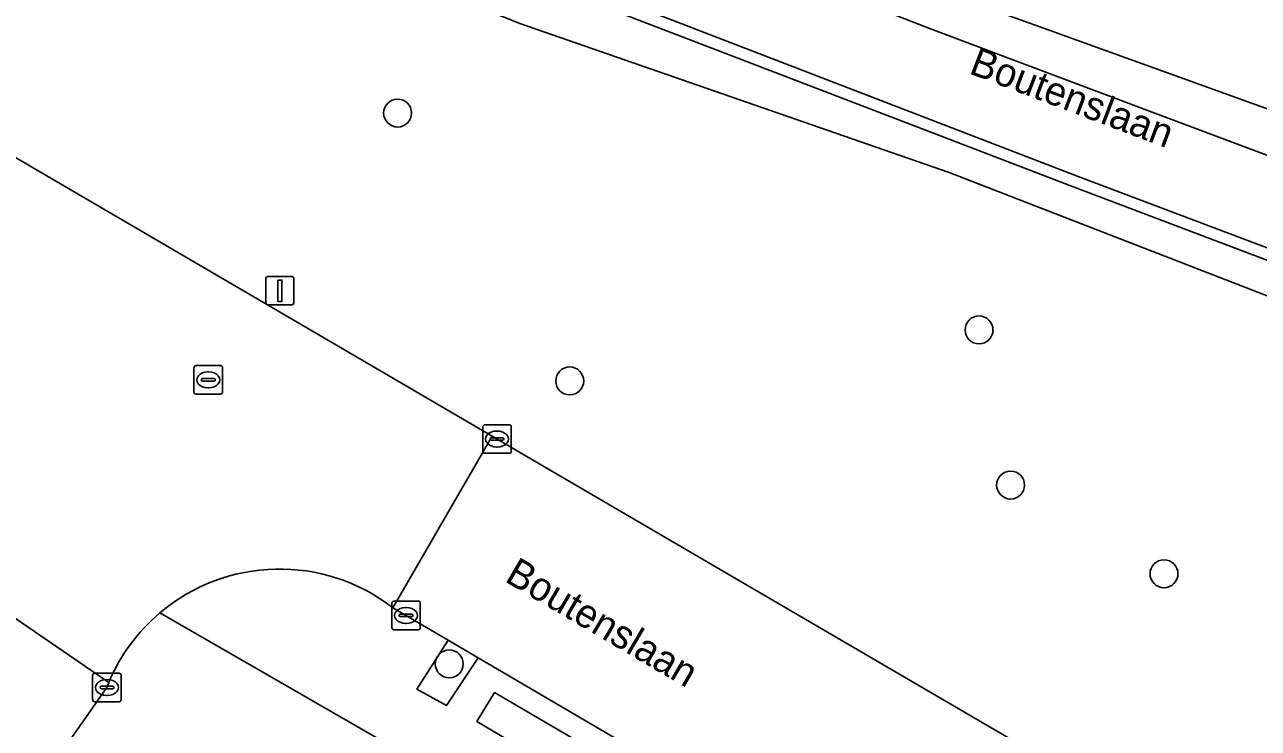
# Model space of a CAD drawing. Extents: x 160157 to 160921, y 381516 to 382045.
# Drawn here: x 160713.15 to 160756.33, y 381831.41 to 381856.05 of the extents above; entities that cross this region are included whole.
import ezdxf

# ---------------------------------------------------------------- set-up
doc = ezdxf.new("R2010")
doc.units = 0
for name, color, linetype in [('IMGEO_Berm_groen', 7, 'Continuous'), ('IMGEO_Boom', 7, 'Continuous'), ('IMGEO_Groenvoorziening', 7, 'Continuous'), ('IMGEO_Haag', 7, 'Continuous'), ('IMGEO_Kolk', 7, 'Continuous'), ('IMGEO_Lichtmast', 7, 'Continuous'), ('IMGEO_Openbare_ruimte_label', 7, 'Continuous'), ('IMGEO_Rijbaan_lokaal_open', 7, 'Continuous'), ('IMGEO_Rijbaan_regionaal_gesloten', 7, 'Continuous'), ('IMGEO_Rioolput', 7, 'Continuous'), ('IMGEO_Voetpad_open', 7, 'Continuous')]:
    doc.layers.add(name, color=color, linetype=linetype)

msp = doc.modelspace()

# ---------------------------------------------------------------- linework, layer by layer
at = {"layer": 'IMGEO_Berm_groen'}
for points in [[(160668.049, 381877.62), (160668.247, 381877.503), (160668.279, 381877.484), (160673.61, 381874.339), (160685.249, 381867.536), (160702.79, 381857.283), (160705.838, 381855.502), (160710.739, 381852.616), (160729.517, 381841.642), (160729.683, 381841.537), (160737.491, 381836.968), (160750, 381829.655), (160770.407, 381817.758), (160781.21, 381811.887)], [(160797.563, 381833.009), (160759.891, 381847.003), (160750.031, 381850.734), (160713.638, 381864.767), (160713.148, 381864.956)]]:
    msp.add_lwpolyline(points, dxfattribs=at)
msp.add_lwpolyline([(160745.511, 381850.872), (160730.476, 381856.085), (160711.881, 381863.555), (160711.475, 381863.718), (160712.09, 381864.933), (160713.245, 381864.496), (160717.081, 381862.972), (160717.946, 381862.628), (160727.896, 381858.807), (160743.715, 381852.731), (160749.887, 381850.361), (160759.752, 381846.628), (160760.992, 381846.167), (160784.208, 381837.543), (160791.578, 381834.806), (160797.451, 381832.626), (160796.951, 381831.418), (160786.29, 381835.29), (160768.888, 381841.8)], close=True, dxfattribs=at)
at = {"layer": 'IMGEO_Boom'}
for centre in [(160726.203, 381852.954), (160746.556, 381845.36), (160732.229, 381843.573), (160747.662, 381839.926), (160753.032, 381836.818), (160728.01, 381833.663)]:
    msp.add_circle(centre, 0.489, dxfattribs=at)
at = {"layer": 'IMGEO_Groenvoorziening'}
for points in [[(160743.715, 381852.731), (160727.896, 381858.807), (160717.946, 381862.628), (160717.081, 381862.972), (160713.245, 381864.496), (160712.09, 381864.933), (160711.475, 381863.718), (160711.881, 381863.555), (160730.476, 381856.085), (160745.511, 381850.872), (160768.888, 381841.8), (160786.29, 381835.29), (160796.951, 381831.418), (160797.451, 381832.626), (160791.578, 381834.806), (160784.208, 381837.543), (160760.992, 381846.167), (160759.752, 381846.628), (160749.887, 381850.361)], [(160729.025, 381833.876), (160727.975, 381834.491), (160726.88, 381832.779), (160727.916, 381832.202)], [(160734.514, 381829.772), (160729.598, 381832.666), (160728.98, 381831.646), (160733.89, 381828.734)]]:
    msp.add_lwpolyline(points, close=True, dxfattribs=at)
at = {"layer": 'IMGEO_Haag'}
msp.add_lwpolyline([(160760.992, 381846.167), (160759.752, 381846.628), (160749.887, 381850.361), (160743.715, 381852.731), (160727.896, 381858.807), (160717.946, 381862.628), (160717.081, 381862.972), (160713.245, 381864.496), (160712.09, 381864.933), (160711.475, 381863.718), (160711.881, 381863.555), (160730.476, 381856.085), (160745.511, 381850.872), (160768.888, 381841.8), (160786.29, 381835.29), (160796.951, 381831.418), (160797.451, 381832.626), (160791.578, 381834.806), (160784.208, 381837.543)], close=True, dxfattribs=at)
at = {"layer": 'IMGEO_Kolk'}
for p, q in [((160729.183, 381841.112), (160729.183, 381841.964)), ((160729.258, 381842.038), (160730.11, 381842.038)), ((160730.184, 381841.964), (160730.184, 381841.112)), ((160729.442, 381841.532), (160729.442, 381841.544)), ((160729.88, 381841.495), (160729.482, 381841.495)), ((160729.485, 381841.581), (160729.883, 381841.581)), ((160729.671, 381841.818), (160729.696, 381841.818)), ((160729.926, 381841.544), (160729.926, 381841.532)), ((160730.11, 381841.038), (160729.258, 381841.038)), ((160729.694, 381841.258), (160729.669, 381841.258)), ((160726.072, 381835.861), (160726.924, 381835.861)), ((160725.997, 381834.935), (160725.997, 381835.787)), ((160726.299, 381835.404), (160726.697, 381835.404)), ((160726.485, 381835.641), (160726.51, 381835.641)), ((160726.998, 381835.787), (160726.998, 381834.935)), ((160726.256, 381835.355), (160726.256, 381835.367)), ((160726.694, 381835.318), (160726.296, 381835.318)), ((160726.508, 381835.081), (160726.483, 381835.081)), ((160726.74, 381835.367), (160726.74, 381835.355)), ((160726.924, 381834.861), (160726.072, 381834.861)), ((160715.528, 381832.411), (160715.528, 381833.263)), ((160715.603, 381833.337), (160716.455, 381833.337)), ((160716.529, 381833.263), (160716.529, 381832.411)), ((160715.787, 381832.831), (160715.787, 381832.843)), ((160715.83, 381832.88), (160716.228, 381832.88)), ((160716.016, 381833.117), (160716.041, 381833.117)), ((160716.271, 381832.843), (160716.271, 381832.831)), ((160716.225, 381832.794), (160715.827, 381832.794)), ((160716.039, 381832.557), (160716.014, 381832.557)), ((160716.455, 381832.337), (160715.603, 381832.337))]:
    msp.add_line(p, q, dxfattribs=at)
for points in [[(160729.183, 381841.112), (160729.183, 381841.964)], [(160729.258, 381842.038), (160730.11, 381842.038)], [(160730.184, 381841.964), (160730.184, 381841.112)], [(160730.11, 381841.038), (160729.258, 381841.038)], [(160726.072, 381835.861), (160726.924, 381835.861)], [(160725.997, 381834.935), (160725.997, 381835.787)], [(160726.998, 381835.787), (160726.998, 381834.935)], [(160726.924, 381834.861), (160726.072, 381834.861)], [(160715.528, 381832.411), (160715.528, 381833.263)], [(160715.603, 381833.337), (160716.455, 381833.337)], [(160716.529, 381833.263), (160716.529, 381832.411)], [(160716.455, 381832.337), (160715.603, 381832.337)]]:
    msp.add_lwpolyline(points, dxfattribs=at)
for centre, radius, start, end in [((160729.26, 381841.962), 0.0765, 91.552, 178.448), ((160729.26, 381841.962), 0.0765, 91.552, 178.448), ((160730.108, 381841.962), 0.0765, 1.552, 88.448), ((160730.108, 381841.962), 0.0765, 1.552, 88.448), ((160729.482, 381841.541), 0.0403, 85.8775, 175.7526), ((160729.479, 381841.531), 0.0366, 178.938, 274.7102), ((160729.883, 381841.538), 0.043, 264.8664, 352.4533), ((160729.887, 381841.543), 0.0386, 1.7309, 96.639), ((160729.26, 381841.114), 0.0765, 181.552, 268.448), ((160729.26, 381841.114), 0.0765, 181.552, 268.448), ((160730.108, 381841.114), 0.0765, 271.552, 358.448), ((160730.108, 381841.114), 0.0765, 271.552, 358.448), ((160726.074, 381835.785), 0.0765, 91.552, 178.448), ((160726.074, 381835.785), 0.0765, 91.552, 178.448), ((160726.922, 381835.785), 0.0765, 1.552, 88.448), ((160726.922, 381835.785), 0.0765, 1.552, 88.448), ((160726.296, 381835.364), 0.0403, 85.8775, 175.7526), ((160726.701, 381835.366), 0.0386, 1.7309, 96.639), ((160726.293, 381835.354), 0.0366, 178.938, 274.7102), ((160726.697, 381835.361), 0.043, 264.8664, 352.4533), ((160726.074, 381834.937), 0.0765, 181.552, 268.448), ((160726.074, 381834.937), 0.0765, 181.552, 268.448), ((160726.922, 381834.937), 0.0765, 271.552, 358.448), ((160726.922, 381834.937), 0.0765, 271.552, 358.448), ((160715.605, 381833.261), 0.0765, 91.552, 178.448), ((160715.605, 381833.261), 0.0765, 91.552, 178.448), ((160716.453, 381833.261), 0.0765, 1.552, 88.448), ((160716.453, 381833.261), 0.0765, 1.552, 88.448), ((160715.827, 381832.84), 0.0403, 85.8775, 175.7526), ((160715.824, 381832.83), 0.0366, 178.938, 274.7102), ((160716.228, 381832.837), 0.043, 264.8664, 352.4533), ((160716.232, 381832.842), 0.0386, 1.7309, 96.639), ((160715.605, 381832.413), 0.0765, 181.552, 268.448), ((160715.605, 381832.413), 0.0765, 181.552, 268.448), ((160716.453, 381832.413), 0.0765, 271.552, 358.448), ((160716.453, 381832.413), 0.0765, 271.552, 358.448)]:
    msp.add_arc(centre, radius, start, end, dxfattribs=at)
for centre, major_axis, ratio, start_param, end_param in [((160729.67, 381841.538), (-0.387, 0.002), 0.722429, 4.712389, 7.853982), ((160729.695, 381841.538), (-0.39, 0.002), 0.717154, 1.570796, 4.712389), ((160726.484, 381835.361), (-0.387, 0.002), 0.722429, 4.712389, 7.853982), ((160726.509, 381835.361), (-0.39, 0.002), 0.717154, 1.570796, 4.712389), ((160716.015, 381832.837), (-0.387, 0.002), 0.722429, 4.712389, 7.853982), ((160716.04, 381832.837), (-0.39, 0.002), 0.717154, 1.570796, 4.712389)]:
    msp.add_ellipse(centre, major_axis=major_axis, ratio=ratio, start_param=start_param, end_param=end_param, dxfattribs=at)
at = {"layer": 'IMGEO_Lichtmast'}
for p, q in [((160721.585, 381846.332), (160721.585, 381847.132)), ((160721.585, 381847.132), (160721.585, 381846.332)), ((160721.685, 381847.232), (160722.475, 381847.232)), ((160722.475, 381847.232), (160721.685, 381847.232)), ((160722.575, 381847.132), (160722.575, 381846.332)), ((160722.575, 381846.332), (160722.575, 381847.132)), ((160722.475, 381846.232), (160721.685, 381846.232)), ((160721.685, 381846.232), (160722.475, 381846.232))]:
    msp.add_line(p, q, dxfattribs=at)
msp.add_lwpolyline([(160722.005, 381847.107), (160722.155, 381847.107), (160722.155, 381846.357), (160722.005, 381846.357), (160722.005, 381847.107)], dxfattribs=at)
for centre, start, end in [((160721.685, 381847.132), 90, 180), ((160721.685, 381847.132), 90, 180), ((160722.475, 381847.132), 0, 90), ((160722.475, 381847.132), 360, 90), ((160721.685, 381846.332), 180, 270), ((160721.685, 381846.332), 180, 270), ((160722.475, 381846.332), 270, 0), ((160722.475, 381846.332), 270, 0)]:
    msp.add_arc(centre, 0.1, start, end, dxfattribs=at)
at = {"layer": 'IMGEO_Rijbaan_lokaal_open'}
for points in [[(160729.517, 381841.642), (160710.739, 381852.616), (160707.215, 381846.678), (160709.408, 381845.374)], [(160781.21, 381811.887), (160770.407, 381817.758), (160750, 381829.655), (160737.491, 381836.968), (160729.683, 381841.537), (160729.517, 381841.642), (160726.038, 381835.628), (160727.975, 381834.491), (160729.025, 381833.876), (160735.994, 381829.787), (160737.031, 381829.178), (160744.536, 381824.775), (160745.656, 381824.118), (160757.549, 381817.141), (160758.57, 381816.542), (160778.552, 381804.819)], [(160726.038, 381835.628), (160729.517, 381841.642)], [(160658.96, 381750), (160667.503, 381762.414), (160670.296, 381766.471), (160700.524, 381810.394), (160703.573, 381814.824), (160712.504, 381827.801), (160716.028, 381832.837), (160716.089, 381833.009), (160711.248, 381836.325), (160711.08, 381836.076), (160707.501, 381830.956), (160699.651, 381819.545), (160692.328, 381808.901), (160680.332, 381791.464), (160678.334, 381788.56), (160651.806, 381750)], [(160711.248, 381836.325), (160716.089, 381833.009)]]:
    msp.add_lwpolyline(points, dxfattribs=at)
for centre, radius, start, end in [((160722.068, 381830.498), 6.486, 52.2665, 130.2331), ((160722.086, 381830.488), 6.505, 130.2936, 157.2007)]:
    msp.add_arc(centre, radius, start, end, dxfattribs=at)
at = {"layer": 'IMGEO_Rijbaan_regionaal_gesloten'}
for points in [[(160805.485, 381835.484), (160746.553, 381856.74), (160667.129, 381888.836), (160666.412, 381887.287), (160673.473, 381884.284), (160681.081, 381881.148), (160688.421, 381878.123), (160695.846, 381875.139), (160703.27, 381872.155), (160710.78, 381869.136), (160718.463, 381866.1), (160726.041, 381863.104), (160733.591, 381860.234), (160741.14, 381857.364), (160744.861, 381855.899), (160752.618, 381852.985), (160760.179, 381850.143), (160767.74, 381847.302), (160775.267, 381844.473), (160782.85, 381841.672), (160790.477, 381838.833), (160798.092, 381836.06)], [(160798.092, 381836.06), (160790.477, 381838.833), (160782.85, 381841.672), (160775.267, 381844.473), (160767.74, 381847.302), (160760.179, 381850.143), (160752.618, 381852.985), (160744.861, 381855.899), (160741.14, 381857.364), (160733.591, 381860.234), (160726.041, 381863.104), (160718.463, 381866.1), (160710.78, 381869.136), (160703.27, 381872.155), (160695.846, 381875.139), (160688.421, 381878.123), (160681.081, 381881.148), (160673.473, 381884.284), (160666.412, 381887.287)], [(160713.148, 381864.956), (160713.638, 381864.767), (160750.031, 381850.734), (160759.891, 381847.003), (160797.563, 381833.009)]]:
    msp.add_lwpolyline(points, dxfattribs=at)
at = {"layer": 'IMGEO_Rioolput'}
for p, q in [((160719.075, 381843.184), (160719.075, 381844.036)), ((160719.15, 381844.11), (160720.002, 381844.11)), ((160720.076, 381844.036), (160720.076, 381843.184)), ((160719.334, 381843.604), (160719.334, 381843.616)), ((160719.377, 381843.653), (160719.775, 381843.653)), ((160719.563, 381843.89), (160719.588, 381843.89)), ((160719.818, 381843.616), (160719.818, 381843.604)), ((160719.772, 381843.567), (160719.374, 381843.567)), ((160719.586, 381843.33), (160719.561, 381843.33)), ((160720.002, 381843.11), (160719.15, 381843.11))]:
    msp.add_line(p, q, dxfattribs=at)
for points in [[(160719.075, 381843.184), (160719.075, 381844.036)], [(160719.15, 381844.11), (160720.002, 381844.11)], [(160720.076, 381844.036), (160720.076, 381843.184)], [(160720.002, 381843.11), (160719.15, 381843.11)]]:
    msp.add_lwpolyline(points, dxfattribs=at)
for centre, radius, start, end in [((160719.152, 381844.034), 0.0765, 91.552, 178.448), ((160719.152, 381844.034), 0.0765, 91.552, 178.448), ((160720, 381844.034), 0.0765, 1.552, 88.448), ((160720, 381844.034), 0.0765, 1.552, 88.448), ((160719.374, 381843.613), 0.0403, 85.8775, 175.7526), ((160719.371, 381843.603), 0.0366, 178.938, 274.7102), ((160719.775, 381843.61), 0.043, 264.8664, 352.4533), ((160719.779, 381843.615), 0.0386, 1.7309, 96.639), ((160719.152, 381843.186), 0.0765, 181.552, 268.448), ((160719.152, 381843.186), 0.0765, 181.552, 268.448), ((160720, 381843.186), 0.0765, 271.552, 358.448), ((160720, 381843.186), 0.0765, 271.552, 358.448)]:
    msp.add_arc(centre, radius, start, end, dxfattribs=at)
for centre, major_axis, ratio, start_param, end_param in [((160719.562, 381843.61), (-0.387, 0.002), 0.722429, 4.712389, 7.853982), ((160719.587, 381843.61), (-0.39, 0.002), 0.717154, 1.570796, 4.712389)]:
    msp.add_ellipse(centre, major_axis=major_axis, ratio=ratio, start_param=start_param, end_param=end_param, dxfattribs=at)
at = {"layer": 'IMGEO_Voetpad_open'}
for points in [[(160725.308, 381831.17), (160717.879, 381835.45)], [(160717.879, 381835.45), (160725.308, 381831.17), (160772.287, 381804.027), (160772.354, 381804.097), (160779.437, 381799.634), (160779.452, 381799.594), (160781.761, 381798.2)], [(160727.975, 381834.491), (160726.038, 381835.628)], [(160778.552, 381804.819), (160758.57, 381816.542), (160757.583, 381814.944), (160756.566, 381815.554), (160757.549, 381817.141), (160745.656, 381824.118), (160744.575, 381822.512), (160743.527, 381823.172), (160744.536, 381824.775), (160737.031, 381829.178), (160735.975, 381827.493), (160734.958, 381828.113), (160735.994, 381829.787), (160729.025, 381833.876), (160727.916, 381832.202), (160726.88, 381832.779), (160727.975, 381834.491)], [(160716.089, 381833.009), (160716.028, 381832.837), (160712.504, 381827.801), (160703.573, 381814.824), (160700.524, 381810.394), (160670.296, 381766.471), (160667.503, 381762.414), (160658.96, 381750), (160642.496, 381725.9), (160640.187, 381722.521), (160619.05, 381691.582), (160615.999, 381687.121), (160614.454, 381684.835), (160611.203, 381680.025), (160615.694, 381677.246), (160615.835, 381678.381), (160616.408, 381679.37), (160644.455, 381719.97), (160645.316, 381721.217), (160665.2, 381750)]]:
    msp.add_lwpolyline(points, dxfattribs=at)
msp.add_lwpolyline([(160729.598, 381832.666), (160734.514, 381829.772), (160733.89, 381828.734), (160728.98, 381831.646)], close=True, dxfattribs=at)
for centre, radius, start, end in [((160722.068, 381830.498), 6.486, 52.2665, 130.2331), ((160722.086, 381830.488), 6.505, 130.2936, 157.2007)]:
    msp.add_arc(centre, radius, start, end, dxfattribs=at)

# ---------------------------------------------------------------- texts
at = {"layer": 'IMGEO_Openbare_ruimte_label'}
for rotation, p in [(339.2629, (160746.168, 381854.354)), (329.6158, (160729.912, 381836.571))]:
    msp.add_text('Boutenslaan', height=1, rotation=rotation, dxfattribs=at).set_placement(p)

doc.saveas('drawing.dxf')
